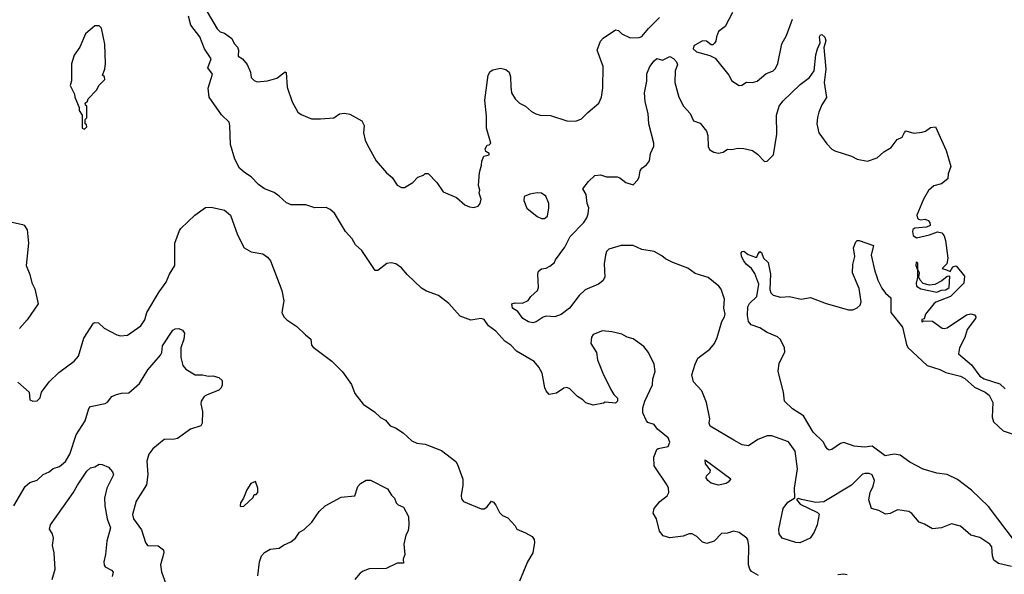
# Model space of a CAD drawing. Extents: x 2133489 to 2292442, y 756223 to 916462.
# Tile 307 of 463: x 2195136 to 2201812, y 900110 to 903872. Entities that reach past the tile are written whole.
import ezdxf

# ---------------------------------------------------------------- set-up
doc = ezdxf.new("R2010")
doc.units = 0

msp = doc.modelspace()

# ---------------------------------------------------------------- linework, layer by layer
at = {"layer": '0CON20XD'}
for points in [[(2196406.7, 903925), (2196475, 903810), (2196495, 903790), (2196525, 903780), (2196573.3, 903745), (2196589.3, 903709.3), (2196613.3, 903685), (2196618.8, 903665), (2196617.5, 903625), (2196645.9, 903605.9), (2196678.3, 903568.3), (2196700, 903515), (2196705, 903480), (2196725, 903460), (2196745, 903450), (2196815, 903457.5), (2196880, 903475), (2196935, 903517.5), (2196943, 903513), (2196950, 903415), (2196982.5, 903315), (2197022.5, 903245), (2197045, 903227.5), (2197115, 903200), (2197175, 903198.8), (2197265, 903206.2), (2197305, 903234), (2197337.7, 903237.7), (2197375, 903230), (2197455.7, 903185.7), (2197472, 903155), (2197468, 903105), (2197478, 903055), (2197491.4, 903025), (2197553.1, 902915), (2197622.7, 902832.7), (2197661.7, 902801.7), (2197695, 902750), (2197725, 902732.5), (2197745, 902733.3), (2197802.3, 902767.7), (2197835, 902803.3), (2197873.6, 902816.4), (2197885, 902827.5), (2197905, 902827.5), (2197965, 902767.5), (2198007.5, 902705), (2198097.5, 902665), (2198155, 902616.7), (2198185, 902601.2), (2198215, 902596.7), (2198245, 902607.5), (2198258.8, 902625), (2198265.6, 902655), (2198252, 902695), (2198256, 902716), (2198247, 902747), (2198252.5, 902835), (2198267.5, 902885), (2198268.3, 902911.7), (2198283, 902947), (2198320, 902955), (2198320, 902965), (2198297, 902977), (2198292.5, 902995), (2198305, 903020), (2198318.3, 903021.7), (2198330, 903035), (2198302, 903135), (2198301.7, 903218.3), (2198290, 903325), (2198311.5, 903495), (2198325, 903520.8), (2198345, 903532), (2198396.1, 903543.9), (2198433.1, 903533.1), (2198454, 903515), (2198464, 903485), (2198465.8, 903415.8), (2198470, 903375), (2198495, 903334), (2198525, 903305.8), (2198565, 903285.8), (2198605, 903249.2), (2198635, 903234), (2198665, 903224), (2198735, 903221.2), (2198846.1, 903186.1), (2198905.9, 903184.1), (2198945, 903198.8), (2198987.3, 903242.7), (2199063.3, 903305), (2199080, 903345), (2199088.8, 903408.8), (2199092, 903555), (2199052, 903665), (2199074.1, 903725.9), (2199092.9, 903747.1), (2199175, 903803.3), (2199195, 903797.5), (2199217.5, 903775), (2199275, 903748.8), (2199335, 903750.8), (2199355, 903758), (2199398.7, 903811.3), (2199475, 903887.5)], [(2199969.1, 903920.9), (2199918.6, 903825), (2199875, 903792), (2199860, 903755), (2199855.8, 903725), (2199847, 903713), (2199835, 903700), (2199825, 903700), (2199792.5, 903725), (2199765, 903728.1), (2199706, 903695), (2199702, 903675), (2199725, 903654.2), (2199815, 903628.8), (2199850.5, 903610.5), (2199943.3, 903495), (2199965, 903456.7), (2200015, 903426.2), (2200031.7, 903428.3), (2200065, 903448), (2200105, 903445.7), (2200136.7, 903455), (2200195.5, 903504.5), (2200245, 903525.7), (2200259.8, 903540.2), (2200276.1, 903573.9), (2200303, 903707), (2200336, 903765), (2200376, 903875)], [(2199218.8, 901738.8), (2199150, 901755), (2199088.3, 901761.7), (2199025, 901736.2), (2199012.3, 901717.7), (2199009.2, 901675), (2199045.8, 901615), (2199054.2, 901564.2), (2199088.8, 901475), (2199143.9, 901363.9), (2199165, 901330), (2199190, 901305), (2199190, 901285), (2199175, 901270), (2199105, 901277.5), (2199095, 901270), (2199025, 901257.5), (2198975, 901272.5), (2198953.6, 901293.6), (2198917.5, 901315), (2198865, 901367.5), (2198845, 901376.7), (2198825, 901373.3), (2198775, 901338.8), (2198725, 901330), (2198705, 901353.3), (2198697.5, 901375), (2198679.5, 901475), (2198656.7, 901515), (2198625, 901552.5), (2198505, 901624), (2198466, 901665), (2198425, 901690.6), (2198365, 901760), (2198315, 901794), (2198285, 901837.1), (2198265, 901844.2), (2198235, 901839.2), (2198195, 901834.3), (2198121.3, 901861.3), (2198045, 901947.5), (2197975, 902000.6), (2197895, 902029.1), (2197860.8, 902050.8), (2197763.1, 902143.1), (2197725, 902188.5), (2197686, 902215), (2197655, 902221.9), (2197625, 902217.5), (2197565, 902170), (2197545, 902170), (2197455, 902306), (2197412.9, 902345), (2197389.2, 902385), (2197344.3, 902435), (2197269.8, 902559.8), (2197242, 902585), (2197213, 902597), (2197136.7, 902595), (2197075, 902616.5), (2196977.5, 902615), (2196945, 902629.4), (2196895, 902675.6), (2196860.2, 902700.2), (2196795, 902725.4), (2196755, 902753.2), (2196706.1, 902806.1), (2196659.5, 902835), (2196625.5, 902865), (2196593.6, 902925), (2196564.6, 903025), (2196560.9, 903155), (2196555.4, 903175.4), (2196505, 903227.1), (2196421.5, 903345), (2196413.6, 903406.4), (2196442.3, 903502.3), (2196410.8, 903545), (2196433.3, 903605), (2196389.2, 903675), (2196358, 903755), (2196296, 903835), (2196280, 903895)], [(2195575, 903130), (2195590, 903145), (2195588.3, 903158.3), (2195580, 903165), (2195580, 903195), (2195590, 903205), (2195590, 903285), (2195581.7, 903291.7), (2195580, 903305), (2195595, 903320), (2195600, 903335), (2195656.1, 903393.9), (2195673.6, 903426.4), (2195712.5, 903465), (2195710, 903485), (2195697.5, 903495), (2195713.3, 903535), (2195717.5, 903575), (2195712.5, 903705), (2195690, 903815), (2195675, 903830), (2195645, 903830), (2195582.5, 903775), (2195542.5, 903685), (2195505, 903630), (2195487, 903573), (2195487, 903457), (2195477.5, 903425), (2195507, 903367), (2195510, 903345), (2195540, 903275), (2195540, 903255), (2195560, 903225), (2195560, 903135), (2195575, 903130)], [(2199489.2, 902269.2), (2199438.3, 902298.3), (2199355, 902313.8), (2199295, 902339.5), (2199215, 902339.1), (2199131.2, 902315), (2199115, 902298.8), (2199107.1, 902275), (2199098.5, 902215), (2199103.8, 902125), (2199089.7, 902100.3), (2199061.2, 902078.8), (2198970.4, 902039.6), (2198928.5, 902001.5), (2198863.8, 901915), (2198808.3, 901871.7), (2198765, 901856.7), (2198705, 901860), (2198685, 901853.3), (2198638.6, 901821.4), (2198615, 901814.3), (2198585, 901821.9), (2198548, 901845), (2198513.3, 901893.3), (2198476.7, 901915), (2198472.5, 901945), (2198495, 901950), (2198545, 901948), (2198584, 901966), (2198601.2, 901995), (2198645.8, 902034.2), (2198654, 902055), (2198650, 902145), (2198654.2, 902165.8), (2198675, 902182.5), (2198705, 902187.1), (2198729.8, 902200.2), (2198761.2, 902225), (2198767.7, 902242.3), (2198832, 902328), (2198868.7, 902401.3), (2198960, 902495), (2198981.7, 902528.3), (2198990.8, 902555), (2198994, 902595), (2198984, 902625), (2198977, 902687), (2198954, 902725), (2198993.5, 902775), (2199035, 902815.4), (2199075, 902820), (2199115, 902806), (2199186.4, 902806.4), (2199205, 902800), (2199245, 902766.2), (2199295, 902751.2), (2199326.2, 902785), (2199336.2, 902805), (2199342.7, 902847.3), (2199353.3, 902865), (2199385, 902886.7), (2199406, 902915), (2199412.9, 902965), (2199435, 903013.3), (2199436.2, 903035), (2199400.6, 903165), (2199397.5, 903235), (2199376.7, 903315), (2199371.2, 903375), (2199388, 903455), (2199388.8, 903505), (2199408.8, 903555), (2199438.2, 903591.8), (2199455, 903609.5), (2199495, 903598), (2199545, 903622.2), (2199569.5, 903609.5), (2199590, 903585), (2199595.6, 903565), (2199580.6, 903525), (2199577.5, 903445), (2199606.2, 903345), (2199637.8, 903285), (2199681.9, 903235), (2199704, 903185), (2199749.4, 903169.4), (2199792.5, 903115), (2199802.5, 903085), (2199805, 903010), (2199815, 902988.8), (2199842.3, 902972.3), (2199875, 902966.2), (2199905, 902974), (2199935, 902993.3), (2199965, 902991.2), (2200005, 903000.8), (2200045, 902997.5), (2200105, 902983.3), (2200139.5, 902959.5), (2200185, 902910), (2200205, 902912.5), (2200248, 902955), (2200268.9, 903095), (2200266.9, 903223.1), (2200284.4, 903285), (2200310.2, 903319.8), (2200427.9, 903432.1), (2200490.7, 903479.3), (2200522.2, 903525), (2200535, 903632.5), (2200545, 903673.3), (2200564.2, 903715), (2200559.4, 903755), (2200565, 903768), (2200575, 903770.8), (2200595, 903754.2), (2200602.3, 903727.7), (2200587.6, 903682.4), (2200601, 903535), (2200591.4, 903445), (2200605.4, 903344.6), (2200575, 903293.3), (2200555.4, 903244.6), (2200545, 903207.5), (2200541.8, 903165), (2200554.4, 903105), (2200609.7, 903029.7), (2200643.6, 902993.6), (2200662.4, 902982.4), (2200775, 902945.8), (2200815, 902926.2), (2200885, 902911.2), (2200950, 902935), (2200995, 902976), (2201044.3, 903005.7), (2201085, 903058.8), (2201120, 903075), (2201134.2, 903105.8), (2201145, 903118.8), (2201198.3, 903101.7), (2201255, 903108), (2201276.7, 903115), (2201310.5, 903139.5), (2201345, 903143.8), (2201418.8, 902985), (2201449, 902875), (2201431.8, 902825), (2201428.9, 902791.1), (2201385, 902758.9), (2201335, 902744.4), (2201297.6, 902712.4), (2201265, 902653.3), (2201220, 902545), (2201222.5, 902525), (2201229.3, 902519.3), (2201245, 902513.8), (2201275, 902518), (2201295, 902509.2), (2201307.1, 902495), (2201308.8, 902475), (2201285, 902464.4), (2201205, 902456.9), (2201191.7, 902448.3), (2201188.5, 902435), (2201195, 902407.1), (2201217.3, 902392.7), (2201305, 902412.5), (2201358.3, 902431.7), (2201387.5, 902425), (2201403.8, 902405), (2201414.2, 902374.2), (2201429.2, 902255), (2201422, 902215), (2201390, 902185), (2201420, 902175), (2201445, 902162.5), (2201462.5, 902195), (2201485, 902202.5), (2201541.7, 902131.7), (2201537.5, 902085), (2201446.6, 901993.4), (2201346.7, 901955), (2201333.8, 901945), (2201276.7, 901875), (2201268.3, 901841.7), (2201251.7, 901838.3), (2201251.7, 901821.7), (2201265, 901830), (2201325, 901827.5), (2201390, 901780), (2201405, 901776), (2201425, 901782.5), (2201555, 901868.6), (2201585, 901877.5), (2201609.1, 901869.1), (2201618, 901855), (2201616, 901845), (2201560.8, 901769.2), (2201544.5, 901715), (2201507.8, 901645), (2201502, 901605), (2201589.6, 901529.6), (2201645, 901452.8), (2201675, 901434.7), (2201781.9, 901401.9), (2201817.3, 901367.3)], [(2198695, 902523.3), (2198715, 902540), (2198723.6, 902596.4), (2198723.3, 902625), (2198703.3, 902675), (2198673.9, 902693.9), (2198645, 902698), (2198595, 902688), (2198557, 902673), (2198553.3, 902645), (2198575, 902592.5), (2198645, 902537.5), (2198675, 902523.3), (2198695, 902523.3)], [(2195122.3, 901412.3), (2195200, 901345), (2195205, 901292.5), (2195225, 901283.3), (2195255, 901286.7), (2195273.9, 901306.1), (2195283.8, 901345), (2195335.8, 901414.2), (2195402.1, 901477.9), (2195505.6, 901554.4), (2195535, 901590), (2195569.7, 901710.3), (2195637, 901813), (2195645, 901817.5), (2195670, 901815), (2195709.3, 901779.3), (2195795, 901734.2), (2195818.3, 901728.3), (2195867.2, 901732.8), (2195958, 901795), (2195984, 901835), (2195998.6, 901885), (2196081.9, 902025), (2196129.4, 902090.6), (2196152, 902145), (2196188.6, 902205), (2196188.6, 902355), (2196218.3, 902441.7), (2196228, 902455), (2196323.2, 902546.8), (2196395, 902596.7), (2196435, 902599.6), (2196525, 902578.5), (2196565.6, 902545), (2196612.2, 902412.2), (2196658, 902325), (2196705, 902298), (2196785, 902284), (2196815, 902261.4), (2196835.3, 902235.3), (2196914.3, 902035), (2196926, 901965), (2196913.3, 901885), (2196926.4, 901856.4), (2196946.4, 901836.4), (2197015, 901791.2), (2197073, 901733), (2197110, 901705), (2197113.8, 901665), (2197125, 901650), (2197252.5, 901555), (2197324.1, 901484.1), (2197385, 901397.5), (2197407.5, 901335), (2197465, 901263.8), (2197542.3, 901212.3), (2197583.2, 901173.2), (2197615.6, 901155.6), (2197647.8, 901117.8), (2197685, 901103.3), (2197735, 901070), (2197795, 901014), (2197829.7, 900999.7), (2197885, 900993.3), (2197995, 900950), (2198093.8, 900873.8), (2198105.4, 900855.4), (2198140.6, 900755), (2198141.1, 900715), (2198130, 900645), (2198132.4, 900622.4), (2198145, 900603.8), (2198265, 900554), (2198285, 900554), (2198304.3, 900565.7), (2198335, 900606.7), (2198349.5, 900599.5), (2198365, 900577.5), (2198388.3, 900528.3), (2198409.3, 900509.3), (2198445, 900492.5), (2198495, 900437.5), (2198507.5, 900415), (2198565, 900392), (2198610, 900365), (2198623.8, 900345), (2198626, 900325), (2198616, 900255), (2198580, 900195), (2198525, 900062.5)], [(2195085, 902497.5), (2195155, 902482.5), (2195165, 902477.5), (2195185.6, 902445.6), (2195194.5, 902355), (2195179.2, 902205), (2195204.1, 902144.1), (2195217.7, 902087.7), (2195238.8, 902045), (2195260, 901945), (2195186.7, 901835), (2195133.9, 901776.1)], [(2201887, 900327), (2201705, 900570.7), (2201589.5, 900679.5), (2201495, 900753.5), (2201424.4, 900785.6), (2201355, 900795.5), (2201261.8, 900821.8), (2201171.2, 900871.2), (2201105, 900917), (2201065, 900923.8), (2201004.2, 900914.2), (2200915, 900979.6), (2200865, 900971.9), (2200795, 900979.2), (2200725, 901003.3), (2200702.3, 900997.7), (2200642.7, 900957.3), (2200625, 900952), (2200610, 900960), (2200595.3, 900985.3), (2200585, 901005.8), (2200515, 901072.9), (2200450, 901185), (2200375, 901232), (2200322, 901285), (2200314.3, 901345), (2200278.6, 901485), (2200285, 901542.5), (2200323.9, 901616.1), (2200321.2, 901645), (2200295, 901702.5), (2200275, 901720), (2200205, 901750), (2200155, 901781.4), (2200095, 901801.2), (2200077.5, 901825), (2200070, 901865), (2200072.9, 901925), (2200085, 901947.1), (2200132.9, 901995), (2200147, 902077), (2200120.7, 902150.7), (2200096.7, 902185), (2200062.7, 902212.7), (2200046.7, 902235), (2200030.8, 902265), (2200028.8, 902291.2), (2200035, 902300), (2200045, 902301.2), (2200075, 902278), (2200125, 902260), (2200135, 902260), (2200141.7, 902278.3), (2200155, 902300), (2200165, 902292.5), (2200180, 902255), (2200210, 902225), (2200226.4, 902146.4), (2200221.3, 902041.3), (2200229.3, 902019.3), (2200245, 902004), (2200295, 901990), (2200355, 901994.5), (2200433.6, 901976.4), (2200497.1, 901987.1), (2200605, 901947.1), (2200755, 901904.3), (2200785, 901904.3), (2200815, 901917.1), (2200834.4, 901935), (2200841.9, 901958.1), (2200827.5, 902047.5), (2200783.1, 902155), (2200785, 902210), (2200798.8, 902265), (2200788.9, 902325), (2200805, 902363.8), (2200815, 902373.3), (2200827, 902373), (2200925, 902340), (2200910, 902275), (2200933.1, 902165), (2200945.8, 902135), (2200954.4, 902104.4), (2200981.2, 902051.2), (2201007, 902017), (2201043.3, 901985), (2201042.5, 901885), (2201122.1, 901785), (2201148.6, 901668.6), (2201158.7, 901648.7), (2201288.8, 901525), (2201375, 901498.5), (2201415, 901477.8), (2201515, 901454.6), (2201545, 901436.9), (2201609.8, 901379.8), (2201681.1, 901345), (2201708.5, 901325), (2201735.3, 901275), (2201730.5, 901175), (2201739.2, 901145), (2201805, 901082.7), (2201865, 901061.4)], [(2201861.7, 900161.7), (2201772.1, 900182.1), (2201742, 900205), (2201731.4, 900235), (2201727.1, 900295), (2201713.8, 900315), (2201645, 900358.6), (2201585, 900374), (2201515, 900436), (2201455, 900452), (2201385, 900425.8), (2201325, 900418.8), (2201270.8, 900450.8), (2201234.2, 900464.2), (2201185, 900522.5), (2201165, 900536.7), (2201087, 900547), (2201037.7, 900522.3), (2201007, 900517), (2200961.7, 900541.7), (2200912.5, 900555), (2200893.1, 900615), (2200902.2, 900665), (2200923.6, 900706.4), (2200932.2, 900745), (2200915, 900784.2), (2200895, 900794.4), (2200865.5, 900794.5), (2200851.5, 900788.5), (2200775.5, 900714.5), (2200588.9, 900601.1), (2200533.3, 900596.7), (2200437.7, 900617.7), (2200416.1, 900623.9), (2200403, 900617), (2200428.1, 900585), (2200545, 900530), (2200556.5, 900516.5), (2200543.2, 900445), (2200522.9, 900395), (2200495, 900355.6), (2200425, 900322.2), (2200397.5, 900325), (2200305, 900354), (2200286, 900385), (2200282.5, 900415), (2200313.4, 900555), (2200345, 900598.9), (2200391.7, 900628.3), (2200388.6, 900695), (2200409.6, 900825), (2200394.6, 900944.6), (2200348.9, 901008.9), (2200235, 901048.9), (2200205, 901048.9), (2200140, 901025), (2200078.5, 900981.5), (2200035, 900988.6), (2199978.7, 901018.7), (2199817.5, 901115), (2199811.1, 901135), (2199814.2, 901165), (2199793.5, 901275), (2199760, 901355), (2199705.6, 901415), (2199693.8, 901463.8), (2199715.3, 901534.7), (2199734.5, 901575.5), (2199815, 901636.5), (2199846.4, 901675), (2199865.5, 901715), (2199896.2, 901825), (2199915, 901856.2), (2199918.2, 901875), (2199910, 901915), (2199915.5, 901975), (2199893, 902043), (2199876.7, 902065), (2199805, 902122.5), (2199715, 902149.4), (2199665, 902187.1), (2199565, 902224.3), (2199515, 902249.2), (2199489.2, 902269.2)], [(2201355, 902024.5), (2201385, 902037.5), (2201415, 902039.4), (2201437.5, 902055), (2201441.7, 902131.7), (2201425, 902130), (2201388.8, 902101.2), (2201340, 902075), (2201305, 902071.2), (2201262.3, 902082.3), (2201241.2, 902105), (2201232.5, 902125), (2201237.5, 902155), (2201226.7, 902176.7), (2201225, 902220), (2201215, 902227.5), (2201212.9, 902205), (2201223.3, 902175), (2201222.3, 902122.3), (2201213.8, 902085), (2201217.5, 902065), (2201245, 902046.7), (2201355, 902024.5)], [(2195096.3, 900573.7), (2195173.3, 900705), (2195205, 900732.5), (2195255, 900747.5), (2195295, 900786.2), (2195335, 900803.8), (2195363, 900827), (2195405, 900842), (2195445.8, 900875), (2195475.4, 900924.6), (2195519.2, 901055), (2195579.8, 901150.2), (2195604.2, 901235), (2195615, 901248.8), (2195715, 901268.8), (2195731.7, 901278.3), (2195761.2, 901315), (2195791.2, 901328.8), (2195825, 901337.8), (2195875, 901340.8), (2195947.1, 901405), (2196005, 901496.2), (2196090.8, 901595), (2196099.4, 901615), (2196105, 901660), (2196175, 901766.5), (2196188.8, 901775), (2196215, 901776.3), (2196239.1, 901765), (2196252.1, 901745), (2196249.1, 901705), (2196227.7, 901645), (2196229.2, 901579.2), (2196242.9, 901525), (2196261.2, 901501.2), (2196325, 901461.8), (2196375, 901463.5), (2196415, 901454.5), (2196445.4, 901455.4), (2196485, 901444.3), (2196508, 901425), (2196507.5, 901392.5), (2196501.2, 901375), (2196485, 901358.8), (2196402.5, 901325), (2196387.5, 901315), (2196366.4, 901283.6), (2196363.3, 901265), (2196376, 901215), (2196374, 901135), (2196365, 901116.2), (2196295, 901094.2), (2196205, 901031.4), (2196185, 901025.6), (2196115, 901024), (2196039.5, 900960.5), (2196011.2, 900925), (2195997, 900877), (2196005.7, 900785.7), (2195995, 900717.5), (2195925.6, 900605), (2195900.5, 900515), (2195908.5, 900485), (2195960.8, 900410.8), (2195989.4, 900325), (2196002, 900305), (2196075, 900302), (2196110, 900275), (2196112.5, 900255), (2196090.8, 900175), (2196097.3, 900127.3), (2196127.5, 900045)], [(2200145, 900100.8), (2200098.8, 900128.8), (2200086.2, 900145), (2200078, 900175), (2200078.6, 900305), (2200073.2, 900343.2), (2200065.6, 900355.6), (2200015, 900394), (2199975, 900402.5), (2199935, 900388), (2199895, 900386.2), (2199845, 900334), (2199795, 900318), (2199765, 900328), (2199726.7, 900365), (2199695, 900383.3), (2199675, 900383.3), (2199635, 900368.8), (2199545, 900356), (2199499.5, 900369.5), (2199473.2, 900403.2), (2199454, 900485), (2199432, 900525), (2199438, 900555), (2199475.6, 900604.4), (2199527, 900643), (2199538, 900665), (2199535.8, 900695), (2199525.7, 900715), (2199438.6, 900845), (2199435.6, 900905), (2199455, 900956.7), (2199465.9, 900964.1), (2199533.6, 900976.4), (2199543.8, 901005), (2199533.8, 901035), (2199460, 901095), (2199437.5, 901125), (2199395, 901140), (2199385, 901150), (2199361.2, 901205), (2199361.7, 901238.3), (2199373.8, 901285), (2199426.2, 901395), (2199428, 901435), (2199443.8, 901485), (2199438.8, 901535), (2199398.8, 901615), (2199366.7, 901655), (2199295, 901706.2), (2199255, 901718), (2199218.8, 901738.8)], [(2195355, 900074), (2195375.9, 900145), (2195369.1, 900255), (2195357.8, 900305), (2195365.5, 900355.5), (2195359.2, 900385), (2195338, 900415), (2195344, 900445), (2195498.8, 900661.2), (2195527.8, 900715), (2195591.5, 900808.5), (2195615, 900832.5), (2195645, 900838.9), (2195675, 900856.2), (2195695, 900855.3), (2195736.9, 900836.9), (2195765.4, 900805), (2195772.7, 900785), (2195727.5, 900695), (2195711.8, 900625), (2195713.1, 900575), (2195729.5, 900485), (2195751.9, 900425), (2195727.1, 900335), (2195718.1, 900245), (2195705.8, 900195), (2195709.3, 900170.7), (2195715, 900161.2), (2195758.3, 900138.3), (2195770, 900125), (2195762.9, 900095)], [(2199875, 900714.3), (2199825, 900727.5), (2199802.5, 900745), (2199790, 900765), (2199791.7, 900778.3), (2199818.3, 900801.7), (2199820, 900815), (2199785, 900860), (2199783, 900887), (2199957, 900757), (2199940, 900735), (2199925, 900726.2), (2199875, 900714.3)], [(2196635, 900570), (2196655, 900572.5), (2196718.3, 900631.7), (2196725, 900650), (2196738.3, 900651.7), (2196750, 900665), (2196750, 900695), (2196735, 900740), (2196702.5, 900725), (2196675, 900682.5), (2196653.6, 900626.4), (2196632.5, 900595), (2196630, 900575), (2196635, 900570)], [(2196751.4, 900098.6), (2196761.4, 900195), (2196774.2, 900235), (2196795, 900258), (2196835, 900281.2), (2196895, 900286.2), (2196925, 900308), (2196975, 900330.8), (2197005, 900355.8), (2197033.4, 900396.6), (2197065, 900413.8), (2197117.7, 900462.3), (2197166.7, 900535), (2197205.9, 900574.1), (2197315, 900632), (2197409.2, 900640.8), (2197428.8, 900705), (2197446.7, 900725), (2197485, 900748), (2197515, 900747.5), (2197630.3, 900690.3), (2197656.4, 900646.4), (2197676.7, 900625), (2197687.5, 900595), (2197701.7, 900581.7), (2197737.5, 900565), (2197771.7, 900501.7), (2197774, 900445), (2197768.8, 900405), (2197753.8, 900375), (2197740, 900315), (2197746.7, 900245), (2197737, 900213), (2197737.5, 900185), (2197695, 900186.2), (2197620.7, 900149.3), (2197505, 900147.5), (2197465, 900132), (2197443.3, 900116.7), (2197409.2, 900075)], [(2200746.7, 900105), (2200725, 900110), (2200684.2, 900105.8)]]:
    msp.add_lwpolyline(points, dxfattribs=at)

doc.saveas('drawing.dxf')
